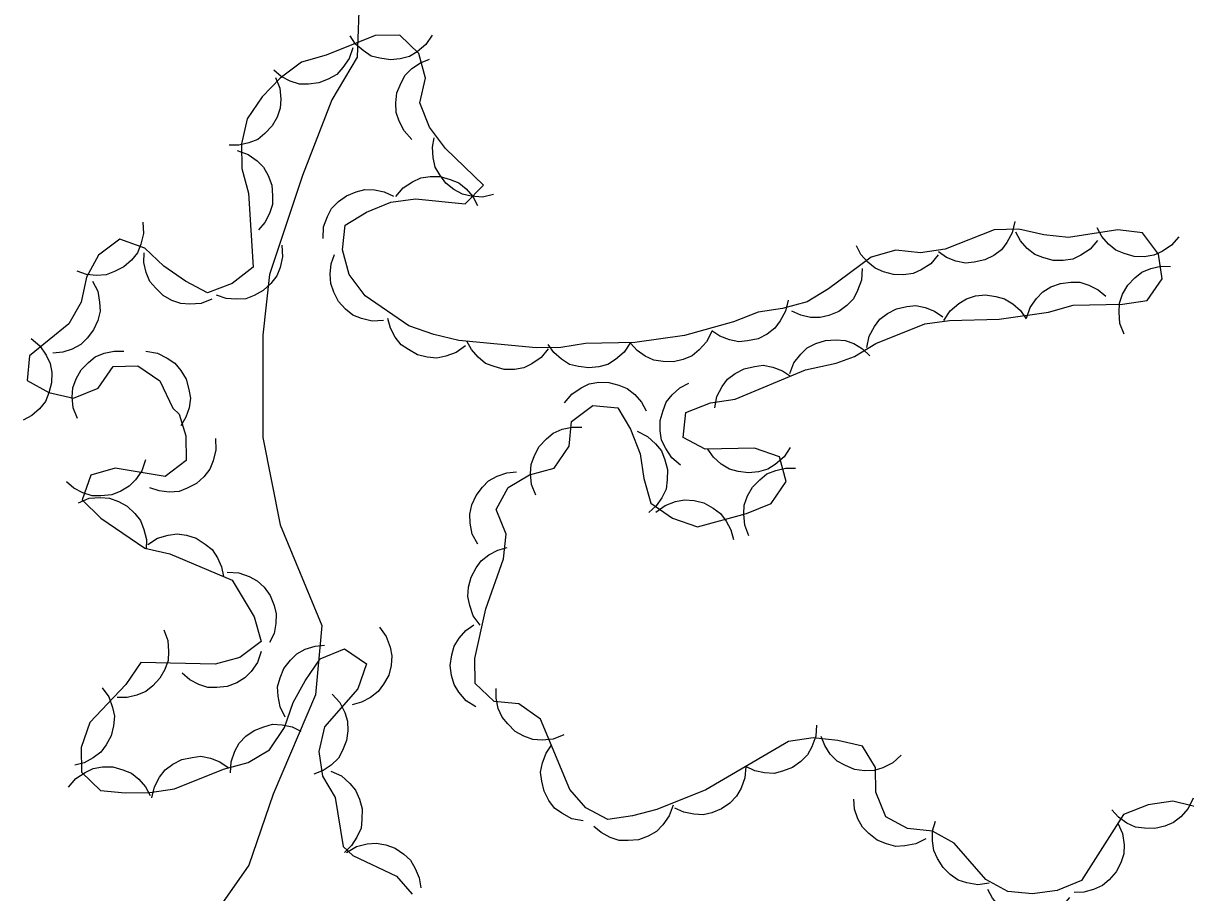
# Model space of a CAD drawing. Extents: x 336540 to 340074, y 5572036 to 5573747.
# Drawn here: x 338171.1 to 338213.57, y 5573016.5 to 5573048.25 of the extents above; entities that cross this region are included whole.
import ezdxf

# ---------------------------------------------------------------- set-up
doc = ezdxf.new("R2010")
doc.units = 0
doc.layers.add('Niveau 22', color=7, linetype='Continuous')
doc.layers.add('Niveau 44', color=7, linetype='Continuous')

msp = doc.modelspace()

# ---------------------------------------------------------------- linework, layer by layer
at = {"layer": 'Niveau 22'}
msp.add_lwpolyline([(338183.38, 5573049.39), (338183.3, 5573047.01), (338182.37, 5573045.45), (338181.3, 5573042.69), (338180.09, 5573039.08), (338179.85, 5573036.86), (338179.85, 5573033.12), (338180.49, 5573029.93), (338182.01, 5573026.26), (338181.78, 5573023.72), (338180.23, 5573020.09), (338179.34, 5573017.5), (338177.27, 5573014.54), (338176.19, 5573012.1), (338176.02, 5573008.03), (338176.26, 5573006.18), (338177.1, 5573002.66), (338178.04, 5573000.49), (338179.21, 5572996.98), (338180.7, 5572993.99), (338180.91, 5572992.98)], dxfattribs=at)
at = {"layer": 'Niveau 44'}
for points in [[(338208.38, 5573040.52), (338207.47, 5573040.73), (338206.57, 5573040.71), (338204.78, 5573040), (338203.87, 5573039.86), (338202.97, 5573039.96), (338202.07, 5573039.71), (338200.52, 5573038.55), (338199.74, 5573038.08), (338198.84, 5573037.83), (338197.94, 5573037.7), (338197.04, 5573037.34), (338195.25, 5573036.85), (338193.44, 5573036.59), (338191.64, 5573036.55), (338190.74, 5573036.41), (338189.84, 5573036.4), (338187.01, 5573036.67), (338186.1, 5573036.88), (338185.19, 5573037.2), (338183.59, 5573038.29), (338183.01, 5573039.07), (338182.76, 5573039.97), (338182.86, 5573040.88), (338183.64, 5573041.35), (338184.53, 5573041.71), (338185.43, 5573041.84), (338187.24, 5573041.65), (338187.91, 5573042.34), (338186.53, 5573043.67), (338185.94, 5573044.45), (338185.59, 5573045.34), (338185.79, 5573046.25), (338185.55, 5573047.15), (338184.86, 5573047.81), (338183.96, 5573047.8), (338182.16, 5573047.08), (338181.27, 5573046.83), (338180.49, 5573046.25), (338179.83, 5573045.56), (338179.28, 5573044.76), (338179.07, 5573043.85), (338179.09, 5573042.94), (338179.33, 5573042.04), (338179.5, 5573039.34), (338178.73, 5573038.75), (338177.83, 5573038.4), (338177.03, 5573038.83), (338176.23, 5573039.38), (338175.54, 5573040.04), (338174.63, 5573040.36), (338173.85, 5573039.78), (338173.41, 5573038.98), (338173.21, 5573038.07), (338172.77, 5573037.27), (338171.33, 5573036.11), (338171.24, 5573035.2), (338172.04, 5573034.77), (338172.94, 5573034.56), (338173.84, 5573034.92), (338174.39, 5573035.72), (338175.29, 5573035.74), (338176.09, 5573035.19), (338176.56, 5573034.19), (338176.79, 5573033.97), (338177.04, 5573033.18), (338177.05, 5573032.28), (338176.28, 5573031.7), (338174.46, 5573032), (338173.57, 5573031.75), (338173.25, 5573030.84), (338173.94, 5573030.18), (338175.54, 5573029.08), (338176.45, 5573028.87), (338178.73, 5573027.91), (338179.54, 5573026.57), (338179.79, 5573025.67), (338179.01, 5573025.09), (338178.11, 5573024.84), (338175.4, 5573024.9), (338174.85, 5573024.1), (338173.53, 5573022.71), (338173.21, 5573021.8), (338173.23, 5573020.9), (338173.92, 5573020.23), (338174.82, 5573020.14), (338175.73, 5573020.16), (338176.63, 5573020.29), (338178.42, 5573021.01), (338179.31, 5573021.25), (338180.1, 5573021.72), (338180.64, 5573022.53), (338180.96, 5573023.44), (338181.4, 5573024.24), (338181.95, 5573025.04), (338182.84, 5573025.4), (338183.64, 5573024.85), (338183.32, 5573023.94), (338182.11, 5573022.56), (338181.9, 5573021.65), (338182.03, 5573020.75)], [(338186.04, 5573047.82), (338185.81, 5573047.47), (338185.49, 5573047.21), (338185.21, 5573047.04), (338184.87, 5573046.95), (338184.51, 5573046.91), (338184.13, 5573046.97), (338183.81, 5573047.05), (338183.52, 5573047.25), (338183.24, 5573047.49), (338183.04, 5573047.79)], [(338183.14, 5573047.35), (338183.01, 5573046.96), (338182.77, 5573046.63), (338182.55, 5573046.38), (338182.24, 5573046.21), (338181.9, 5573046.08), (338181.52, 5573046.03), (338181.19, 5573046.03), (338180.85, 5573046.14), (338180.52, 5573046.31), (338180.25, 5573046.54)], [(338185.3, 5573044.01), (338185.01, 5573044.32), (338184.83, 5573044.68), (338184.72, 5573044.99), (338184.71, 5573045.34), (338184.75, 5573045.71), (338184.9, 5573046.07), (338185.05, 5573046.35), (338185.3, 5573046.6), (338185.61, 5573046.81), (338185.94, 5573046.94)], [(338180.32, 5573046.27), (338180.47, 5573045.88), (338180.51, 5573045.48), (338180.49, 5573045.15), (338180.37, 5573044.82), (338180.19, 5573044.5), (338179.92, 5573044.22), (338179.67, 5573044.01), (338179.34, 5573043.88), (338178.98, 5573043.8), (338178.62, 5573043.8)], [(338188.28, 5573041.99), (338187.87, 5573041.9), (338187.46, 5573041.94), (338187.14, 5573042.01), (338186.83, 5573042.18), (338186.54, 5573042.41), (338186.32, 5573042.72), (338186.15, 5573043), (338186.07, 5573043.35), (338186.05, 5573043.72), (338186.11, 5573044.07)], [(338178.91, 5573043.6), (338179.31, 5573043.46), (338179.64, 5573043.22), (338179.88, 5573042.99), (338180.05, 5573042.69), (338180.18, 5573042.34), (338180.21, 5573041.96), (338180.21, 5573041.63), (338180.1, 5573041.3), (338179.92, 5573040.97), (338179.69, 5573040.7)], [(338184.71, 5573041.92), (338184.98, 5573042.24), (338185.32, 5573042.46), (338185.62, 5573042.6), (338185.96, 5573042.65), (338186.33, 5573042.65), (338186.7, 5573042.54), (338187.01, 5573042.42), (338187.28, 5573042.2), (338187.52, 5573041.92), (338187.69, 5573041.6)], [(338182.05, 5573040.39), (338182.07, 5573040.81), (338182.21, 5573041.19), (338182.36, 5573041.48), (338182.61, 5573041.74), (338182.91, 5573041.95), (338183.26, 5573042.09), (338183.58, 5573042.18), (338183.93, 5573042.17), (338184.29, 5573042.09), (338184.62, 5573041.94)], [(338175.47, 5573040.99), (338175.49, 5573040.57), (338175.39, 5573040.18), (338175.27, 5573039.87), (338175.05, 5573039.6), (338174.77, 5573039.35), (338174.43, 5573039.18), (338174.13, 5573039.06), (338173.78, 5573039.04), (338173.41, 5573039.08), (338173.07, 5573039.2)], [(338207.32, 5573041.01), (338207.23, 5573040.6), (338207.03, 5573040.24), (338206.83, 5573039.98), (338206.55, 5573039.77), (338206.22, 5573039.61), (338205.84, 5573039.53), (338205.52, 5573039.49), (338205.17, 5573039.56), (338204.83, 5573039.7), (338204.53, 5573039.9)], [(338213.31, 5573040.45), (338213.04, 5573040.14), (338212.7, 5573039.92), (338212.4, 5573039.78), (338212.05, 5573039.72), (338211.68, 5573039.73), (338211.32, 5573039.84), (338211.01, 5573039.96), (338210.74, 5573040.18), (338210.5, 5573040.46), (338210.33, 5573040.78)], [(338214.34, 5573019.53), (338213.09, 5573019.84), (338212.19, 5573019.71), (338211.29, 5573019.35), (338209.76, 5573016.94), (338208.87, 5573016.58), (338207.97, 5573016.45), (338207.06, 5573016.54), (338206.26, 5573016.98), (338205.11, 5573018.31), (338204.31, 5573018.74), (338203.4, 5573018.84), (338202.61, 5573019.27), (338202.25, 5573020.17), (338202.23, 5573021.07), (338201.76, 5573021.85), (338200.86, 5573022.06), (338199.95, 5573022.15), (338199.05, 5573022.02), (338196.04, 5573020.26), (338194.25, 5573019.54), (338193.35, 5573019.3), (338192.45, 5573019.17), (338191.65, 5573019.6), (338191.07, 5573020.27), (338190, 5573022.84), (338189.2, 5573023.39), (338188.3, 5573023.48), (338187.61, 5573024.14), (338187.59, 5573025.05), (338188, 5573026.86), (338188.64, 5573028.69), (338188.74, 5573029.59), (338188.38, 5573030.49), (338188.81, 5573031.29), (338189.59, 5573031.76), (338190.49, 5573032), (338191.04, 5573032.81), (338191.13, 5573033.71), (338191.91, 5573034.29), (338192.82, 5573034.2), (338193.28, 5573033.42), (338193.64, 5573032.52), (338193.77, 5573031.62), (338194.02, 5573030.72), (338194.82, 5573030.18), (338195.73, 5573029.86), (338197.52, 5573030.35), (338198.42, 5573030.71), (338198.97, 5573031.51), (338198.72, 5573032.41), (338197.81, 5573032.73), (338196.01, 5573032.69), (338195.21, 5573033.12), (338195.3, 5573034.03), (338196.2, 5573034.39), (338197.1, 5573034.52), (338199.67, 5573035.59), (338200.8, 5573035.84), (338201.47, 5573036.08), (338202.25, 5573036.55), (338204.04, 5573037.27), (338204.94, 5573037.4), (338206.75, 5573037.44), (338208.55, 5573037.7), (338209.45, 5573037.95), (338211.25, 5573037.99), (338212.15, 5573038.12), (338212.7, 5573038.92), (338212.57, 5573039.82), (338211.99, 5573040.6), (338211.08, 5573040.7), (338209.28, 5573040.43), (338208.38, 5573040.52)], [(338210.34, 5573040.32), (338210.07, 5573040), (338209.73, 5573039.78), (338209.44, 5573039.64), (338209.09, 5573039.58), (338208.72, 5573039.59), (338208.35, 5573039.69), (338208.05, 5573039.81), (338207.77, 5573040.03), (338207.53, 5573040.31), (338207.36, 5573040.62)], [(338180.55, 5573040.14), (338180.57, 5573039.72), (338180.48, 5573039.33), (338180.36, 5573039.02), (338180.14, 5573038.74), (338179.87, 5573038.49), (338179.53, 5573038.31), (338179.23, 5573038.19), (338178.88, 5573038.17), (338178.51, 5573038.2), (338178.16, 5573038.32)], [(338204.52, 5573039.79), (338204.25, 5573039.47), (338203.9, 5573039.25), (338203.61, 5573039.11), (338203.26, 5573039.06), (338202.89, 5573039.07), (338202.52, 5573039.17), (338202.22, 5573039.3), (338201.95, 5573039.52), (338201.7, 5573039.8), (338201.54, 5573040.12)], [(338177.99, 5573038.17), (338177.6, 5573038.02), (338177.19, 5573037.99), (338176.86, 5573038.01), (338176.53, 5573038.12), (338176.21, 5573038.31), (338175.94, 5573038.57), (338175.73, 5573038.82), (338175.59, 5573039.15), (338175.51, 5573039.51), (338175.52, 5573039.87)], [(338184.26, 5573037.39), (338183.84, 5573037.37), (338183.45, 5573037.47), (338183.14, 5573037.59), (338182.87, 5573037.81), (338182.62, 5573038.09), (338182.45, 5573038.43), (338182.33, 5573038.74), (338182.31, 5573039.09), (338182.35, 5573039.46), (338182.47, 5573039.8)], [(338201.74, 5573039.29), (338201.72, 5573038.87), (338201.58, 5573038.49), (338201.43, 5573038.19), (338201.18, 5573037.94), (338200.89, 5573037.72), (338200.53, 5573037.58), (338200.21, 5573037.5), (338199.86, 5573037.51), (338199.5, 5573037.59), (338199.17, 5573037.74)], [(338211.31, 5573036.9), (338211.16, 5573037.29), (338211.13, 5573037.7), (338211.15, 5573038.03), (338211.26, 5573038.36), (338211.45, 5573038.68), (338211.71, 5573038.95), (338211.96, 5573039.16), (338212.29, 5573039.29), (338212.65, 5573039.38), (338213.01, 5573039.37)], [(338173.63, 5573038.83), (338173.82, 5573038.46), (338173.89, 5573038.06), (338173.91, 5573037.73), (338173.82, 5573037.39), (338173.67, 5573037.05), (338173.43, 5573036.75), (338173.2, 5573036.52), (338172.89, 5573036.35), (338172.54, 5573036.24), (338172.18, 5573036.2)], [(338207.75, 5573037.48), (338207.88, 5573037.87), (338208.11, 5573038.2), (338208.34, 5573038.44), (338208.64, 5573038.62), (338208.99, 5573038.75), (338209.37, 5573038.79), (338209.7, 5573038.79), (338210.03, 5573038.68), (338210.36, 5573038.51), (338210.64, 5573038.28)], [(338204.73, 5573037.4), (338204.96, 5573037.75), (338205.27, 5573038.01), (338205.55, 5573038.19), (338205.89, 5573038.29), (338206.25, 5573038.33), (338206.63, 5573038.27), (338206.95, 5573038.19), (338207.25, 5573038), (338207.53, 5573037.76), (338207.73, 5573037.46)], [(338199.04, 5573038.14), (338198.95, 5573037.73), (338198.75, 5573037.38), (338198.55, 5573037.11), (338198.27, 5573036.9), (338197.94, 5573036.73), (338197.56, 5573036.65), (338197.24, 5573036.62), (338196.9, 5573036.69), (338196.55, 5573036.82), (338196.25, 5573037.02)], [(338201.91, 5573036.41), (338202, 5573036.82), (338202.2, 5573037.18), (338202.39, 5573037.44), (338202.67, 5573037.65), (338203, 5573037.82), (338203.38, 5573037.9), (338203.7, 5573037.94), (338204.05, 5573037.87), (338204.39, 5573037.73), (338204.69, 5573037.53)], [(338187.25, 5573036.47), (338186.92, 5573036.23), (338186.54, 5573036.09), (338186.21, 5573036.02), (338185.86, 5573036.05), (338185.5, 5573036.14), (338185.17, 5573036.33), (338184.9, 5573036.51), (338184.69, 5573036.79), (338184.52, 5573037.12), (338184.42, 5573037.47)], [(338196.25, 5573036.99), (338196.06, 5573036.62), (338195.79, 5573036.32), (338195.53, 5573036.11), (338195.21, 5573035.97), (338194.85, 5573035.89), (338194.47, 5573035.9), (338194.14, 5573035.94), (338193.82, 5573036.09), (338193.52, 5573036.3), (338193.28, 5573036.57)], [(338171.39, 5573036.74), (338171.71, 5573036.47), (338171.94, 5573036.13), (338172.08, 5573035.83), (338172.14, 5573035.49), (338172.13, 5573035.12), (338172.03, 5573034.75), (338171.91, 5573034.44), (338171.69, 5573034.17), (338171.41, 5573033.92), (338171.1, 5573033.75)], [(338190.28, 5573036.36), (338190.02, 5573036.04), (338189.68, 5573035.81), (338189.38, 5573035.67), (338189.04, 5573035.61), (338188.67, 5573035.61), (338188.3, 5573035.71), (338187.99, 5573035.83), (338187.72, 5573036.05), (338187.47, 5573036.33), (338187.3, 5573036.64)], [(338193.28, 5573036.59), (338193.05, 5573036.24), (338192.74, 5573035.97), (338192.46, 5573035.79), (338192.12, 5573035.7), (338191.76, 5573035.66), (338191.38, 5573035.71), (338191.06, 5573035.79), (338190.76, 5573035.98), (338190.48, 5573036.23), (338190.28, 5573036.52)], [(338199.1, 5573035.46), (338199.25, 5573035.85), (338199.5, 5573036.17), (338199.74, 5573036.4), (338200.05, 5573036.56), (338200.41, 5573036.67), (338200.79, 5573036.69), (338201.12, 5573036.67), (338201.44, 5573036.55), (338201.76, 5573036.36), (338202.03, 5573036.11)], [(338173.08, 5573033.81), (338172.92, 5573034.2), (338172.89, 5573034.6), (338172.91, 5573034.93), (338173.03, 5573035.27), (338173.21, 5573035.59), (338173.48, 5573035.86), (338173.73, 5573036.07), (338174.05, 5573036.2), (338174.42, 5573036.28), (338174.78, 5573036.28)], [(338175.58, 5573036.27), (338176, 5573036.2), (338176.36, 5573036.02), (338176.64, 5573035.84), (338176.86, 5573035.57), (338177.05, 5573035.25), (338177.15, 5573034.88), (338177.21, 5573034.56), (338177.16, 5573034.21), (338177.04, 5573033.86), (338176.86, 5573033.55)], [(338196.36, 5573034.21), (338196.44, 5573034.62), (338196.63, 5573034.98), (338196.83, 5573035.25), (338197.11, 5573035.46), (338197.44, 5573035.63), (338197.81, 5573035.72), (338198.13, 5573035.76), (338198.48, 5573035.69), (338198.83, 5573035.56), (338199.13, 5573035.36)], [(338190.87, 5573034.39), (338191.14, 5573034.71), (338191.48, 5573034.94), (338191.77, 5573035.08), (338192.12, 5573035.14), (338192.49, 5573035.13), (338192.86, 5573035.03), (338193.16, 5573034.91), (338193.44, 5573034.69), (338193.68, 5573034.41), (338193.86, 5573034.1)], [(338195.11, 5573032.11), (338194.79, 5573032.38), (338194.57, 5573032.72), (338194.42, 5573033.02), (338194.37, 5573033.37), (338194.37, 5573033.74), (338194.47, 5573034.11), (338194.59, 5573034.41), (338194.81, 5573034.68), (338195.09, 5573034.93), (338195.41, 5573035.1)], [(338189.82, 5573031.02), (338189.67, 5573031.4), (338189.63, 5573031.81), (338189.65, 5573032.14), (338189.77, 5573032.47), (338189.95, 5573032.79), (338190.21, 5573033.07), (338190.46, 5573033.28), (338190.79, 5573033.42), (338191.15, 5573033.5), (338191.51, 5573033.5)], [(338193.52, 5573033.35), (338193.9, 5573033.16), (338194.2, 5573032.89), (338194.41, 5573032.63), (338194.54, 5573032.31), (338194.63, 5573031.95), (338194.62, 5573031.57), (338194.58, 5573031.24), (338194.43, 5573030.92), (338194.22, 5573030.62), (338193.95, 5573030.38)], [(338178.12, 5573033.09), (338178.14, 5573032.67), (338178.04, 5573032.27), (338177.92, 5573031.97), (338177.7, 5573031.69), (338177.43, 5573031.44), (338177.09, 5573031.27), (338176.79, 5573031.15), (338176.43, 5573031.13), (338176.07, 5573031.17), (338175.72, 5573031.28)], [(338199.11, 5573032.76), (338198.89, 5573032.41), (338198.57, 5573032.14), (338198.3, 5573031.97), (338197.96, 5573031.87), (338197.59, 5573031.83), (338197.21, 5573031.88), (338196.9, 5573031.97), (338196.6, 5573032.15), (338196.32, 5573032.4), (338196.11, 5573032.69)], [(338175.57, 5573032.31), (338175.43, 5573031.91), (338175.2, 5573031.58), (338174.97, 5573031.34), (338174.67, 5573031.16), (338174.33, 5573031.03), (338173.94, 5573030.99), (338173.62, 5573030.99), (338173.28, 5573031.1), (338172.95, 5573031.27), (338172.68, 5573031.5)], [(338187.7, 5573029.22), (338187.5, 5573029.59), (338187.43, 5573029.99), (338187.41, 5573030.32), (338187.49, 5573030.66), (338187.64, 5573031), (338187.87, 5573031.31), (338188.1, 5573031.54), (338188.41, 5573031.71), (338188.76, 5573031.83), (338189.12, 5573031.87)], [(338197.61, 5573029.53), (338197.46, 5573029.92), (338197.42, 5573030.32), (338197.44, 5573030.65), (338197.56, 5573030.99), (338197.74, 5573031.31), (338198.01, 5573031.58), (338198.26, 5573031.79), (338198.59, 5573031.92), (338198.95, 5573032), (338199.31, 5573032)], [(338173.12, 5573030.74), (338173.51, 5573030.9), (338173.92, 5573030.93), (338174.25, 5573030.91), (338174.58, 5573030.79), (338174.9, 5573030.61), (338175.17, 5573030.34), (338175.38, 5573030.09), (338175.51, 5573029.76), (338175.6, 5573029.4), (338175.59, 5573029.04)], [(338194.21, 5573030.39), (338194.55, 5573030.64), (338194.93, 5573030.78), (338195.26, 5573030.85), (338195.61, 5573030.82), (338195.96, 5573030.73), (338196.3, 5573030.54), (338196.57, 5573030.35), (338196.78, 5573030.07), (338196.95, 5573029.75), (338197.04, 5573029.4)], [(338175.65, 5573029.21), (338176, 5573029.44), (338176.39, 5573029.55), (338176.72, 5573029.6), (338177.06, 5573029.55), (338177.42, 5573029.44), (338177.74, 5573029.23), (338178, 5573029.03), (338178.19, 5573028.73), (338178.34, 5573028.4), (338178.41, 5573028.04)], [(338187.79, 5573026.27), (338187.54, 5573026.61), (338187.41, 5573026.99), (338187.34, 5573027.31), (338187.37, 5573027.66), (338187.46, 5573028.02), (338187.64, 5573028.36), (338187.83, 5573028.62), (338188.11, 5573028.84), (338188.44, 5573029.01), (338188.78, 5573029.1)], [(338178.55, 5573028.2), (338178.97, 5573028.18), (338179.35, 5573028.04), (338179.65, 5573027.89), (338179.9, 5573027.65), (338180.12, 5573027.35), (338180.26, 5573026.99), (338180.34, 5573026.68), (338180.33, 5573026.33), (338180.26, 5573025.96), (338180.1, 5573025.64)], [(338176.23, 5573026.1), (338176.38, 5573025.71), (338176.41, 5573025.31), (338176.39, 5573024.98), (338176.27, 5573024.65), (338176.09, 5573024.33), (338175.83, 5573024.05), (338175.58, 5573023.84), (338175.25, 5573023.71), (338174.89, 5573023.63), (338174.53, 5573023.63)], [(338184.11, 5573026.19), (338184.36, 5573025.85), (338184.5, 5573025.47), (338184.57, 5573025.15), (338184.54, 5573024.8), (338184.45, 5573024.44), (338184.26, 5573024.11), (338184.07, 5573023.84), (338183.79, 5573023.63), (338183.46, 5573023.45), (338183.12, 5573023.36)], [(338187.63, 5573023.28), (338187.28, 5573023.51), (338187.01, 5573023.82), (338186.84, 5573024.1), (338186.74, 5573024.43), (338186.7, 5573024.8), (338186.75, 5573025.18), (338186.84, 5573025.5), (338187.02, 5573025.79), (338187.27, 5573026.07), (338187.56, 5573026.28)], [(338180.67, 5573022.91), (338180.48, 5573023.28), (338180.41, 5573023.68), (338180.39, 5573024.01), (338180.48, 5573024.35), (338180.62, 5573024.69), (338180.86, 5573024.99), (338181.09, 5573025.22), (338181.4, 5573025.39), (338181.76, 5573025.5), (338182.11, 5573025.54)], [(338179.79, 5573025.31), (338179.66, 5573024.91), (338179.43, 5573024.58), (338179.2, 5573024.34), (338178.9, 5573024.16), (338178.55, 5573024.03), (338178.17, 5573023.99), (338177.84, 5573023.99), (338177.51, 5573024.1), (338177.18, 5573024.27), (338176.9, 5573024.51)], [(338173.98, 5573023.98), (338174.23, 5573023.65), (338174.36, 5573023.26), (338174.43, 5573022.94), (338174.4, 5573022.59), (338174.31, 5573022.23), (338174.13, 5573021.9), (338173.94, 5573021.63), (338173.66, 5573021.42), (338173.33, 5573021.24), (338172.98, 5573021.15)], [(338190.85, 5573022.26), (338190.46, 5573022.1), (338190.05, 5573022.07), (338189.72, 5573022.09), (338189.39, 5573022.21), (338189.07, 5573022.39), (338188.8, 5573022.66), (338188.59, 5573022.91), (338188.45, 5573023.23), (338188.37, 5573023.6), (338188.38, 5573023.96)], [(338182.38, 5573023.75), (338182.67, 5573023.44), (338182.85, 5573023.08), (338182.95, 5573022.76), (338182.96, 5573022.41), (338182.91, 5573022.05), (338182.76, 5573021.69), (338182.61, 5573021.41), (338182.35, 5573021.16), (338182.05, 5573020.96), (338181.71, 5573020.83)], [(338178.67, 5573020.87), (338178.69, 5573021.28), (338178.83, 5573021.67), (338178.99, 5573021.96), (338179.23, 5573022.21), (338179.53, 5573022.42), (338179.89, 5573022.56), (338180.2, 5573022.65), (338180.56, 5573022.63), (338180.92, 5573022.55), (338181.24, 5573022.4)], [(338200.08, 5573022.62), (338200.05, 5573022.21), (338199.91, 5573021.83), (338199.75, 5573021.53), (338199.5, 5573021.29), (338199.2, 5573021.07), (338198.84, 5573020.94), (338198.53, 5573020.85), (338198.18, 5573020.87), (338197.82, 5573020.95), (338197.49, 5573021.11)], [(338203.17, 5573021.52), (338202.86, 5573021.24), (338202.5, 5573021.06), (338202.18, 5573020.96), (338201.83, 5573020.95), (338201.46, 5573021), (338201.11, 5573021.15), (338200.83, 5573021.3), (338200.58, 5573021.56), (338200.38, 5573021.87), (338200.25, 5573022.2)], [(338191.55, 5573019.12), (338191.14, 5573019.2), (338190.78, 5573019.4), (338190.51, 5573019.59), (338190.3, 5573019.87), (338190.13, 5573020.2), (338190.04, 5573020.57), (338190, 5573020.9), (338190.07, 5573021.24), (338190.2, 5573021.59), (338190.4, 5573021.89)], [(338175.8, 5573019.96), (338175.89, 5573020.36), (338176.08, 5573020.72), (338176.28, 5573020.98), (338176.56, 5573021.19), (338176.89, 5573021.36), (338177.27, 5573021.44), (338177.59, 5573021.48), (338177.94, 5573021.41), (338178.28, 5573021.28), (338178.58, 5573021.07)], [(338172.75, 5573020.35), (338173.02, 5573020.67), (338173.36, 5573020.89), (338173.66, 5573021.03), (338174, 5573021.09), (338174.37, 5573021.09), (338174.74, 5573020.98), (338175.05, 5573020.86), (338175.32, 5573020.64), (338175.57, 5573020.36), (338175.74, 5573020.05)], [(338182.34, 5573020.93), (338182.72, 5573020.76), (338183.03, 5573020.49), (338183.24, 5573020.24), (338183.38, 5573019.91), (338183.48, 5573019.56), (338183.47, 5573019.17), (338183.44, 5573018.85), (338183.29, 5573018.53), (338183.09, 5573018.22), (338182.83, 5573017.97)], [(338197.49, 5573021.11), (338197.46, 5573020.69), (338197.32, 5573020.31), (338197.16, 5573020.02), (338196.91, 5573019.77), (338196.61, 5573019.56), (338196.25, 5573019.42), (338195.94, 5573019.34), (338195.59, 5573019.36), (338195.23, 5573019.44), (338194.9, 5573019.59)], [(338182.03, 5573020.75), (338182.5, 5573019.97), (338182.79, 5573018.19), (338183.14, 5573017.86), (338184.74, 5573017.1), (338185.31, 5573016.44)], [(338194.84, 5573019.7), (338194.7, 5573019.3), (338194.46, 5573018.97), (338194.23, 5573018.73), (338193.93, 5573018.56), (338193.58, 5573018.43), (338193.2, 5573018.4), (338192.87, 5573018.4), (338192.54, 5573018.51), (338192.21, 5573018.69), (338191.94, 5573018.92)], [(338204.07, 5573018.47), (338203.7, 5573018.28), (338203.3, 5573018.21), (338202.97, 5573018.19), (338202.63, 5573018.28), (338202.29, 5573018.42), (338201.99, 5573018.66), (338201.76, 5573018.89), (338201.59, 5573019.2), (338201.47, 5573019.55), (338201.44, 5573019.91)], [(338213.84, 5573019.95), (338213.65, 5573019.57), (338213.38, 5573019.27), (338213.12, 5573019.06), (338212.8, 5573018.93), (338212.44, 5573018.84), (338212.06, 5573018.85), (338211.73, 5573018.89), (338211.41, 5573019.04), (338211.11, 5573019.25), (338210.87, 5573019.52)], [(338206.38, 5573016.84), (338205.97, 5573016.79), (338205.57, 5573016.86), (338205.25, 5573016.96), (338204.96, 5573017.16), (338204.7, 5573017.42), (338204.5, 5573017.75), (338204.36, 5573018.04), (338204.31, 5573018.39), (338204.32, 5573018.76), (338204.42, 5573019.11)], [(338211.09, 5573019.04), (338211.26, 5573018.66), (338211.31, 5573018.25), (338211.3, 5573017.92), (338211.19, 5573017.59), (338211.02, 5573017.26), (338210.77, 5573016.97), (338210.52, 5573016.76), (338210.2, 5573016.61), (338209.84, 5573016.52), (338209.49, 5573016.51)], [(338182.91, 5573017.97), (338183.27, 5573018.18), (338183.66, 5573018.28), (338183.99, 5573018.31), (338184.34, 5573018.25), (338184.68, 5573018.12), (338185, 5573017.9), (338185.24, 5573017.69), (338185.42, 5573017.38), (338185.56, 5573017.04), (338185.62, 5573016.68)], [(338209.32, 5573016.32), (338209.05, 5573016), (338208.71, 5573015.77), (338208.42, 5573015.63), (338208.07, 5573015.57), (338207.7, 5573015.58), (338207.33, 5573015.68), (338207.03, 5573015.8), (338206.75, 5573016.02), (338206.51, 5573016.3), (338206.33, 5573016.61)]]:
    msp.add_lwpolyline(points, dxfattribs=at)

doc.saveas('drawing.dxf')
